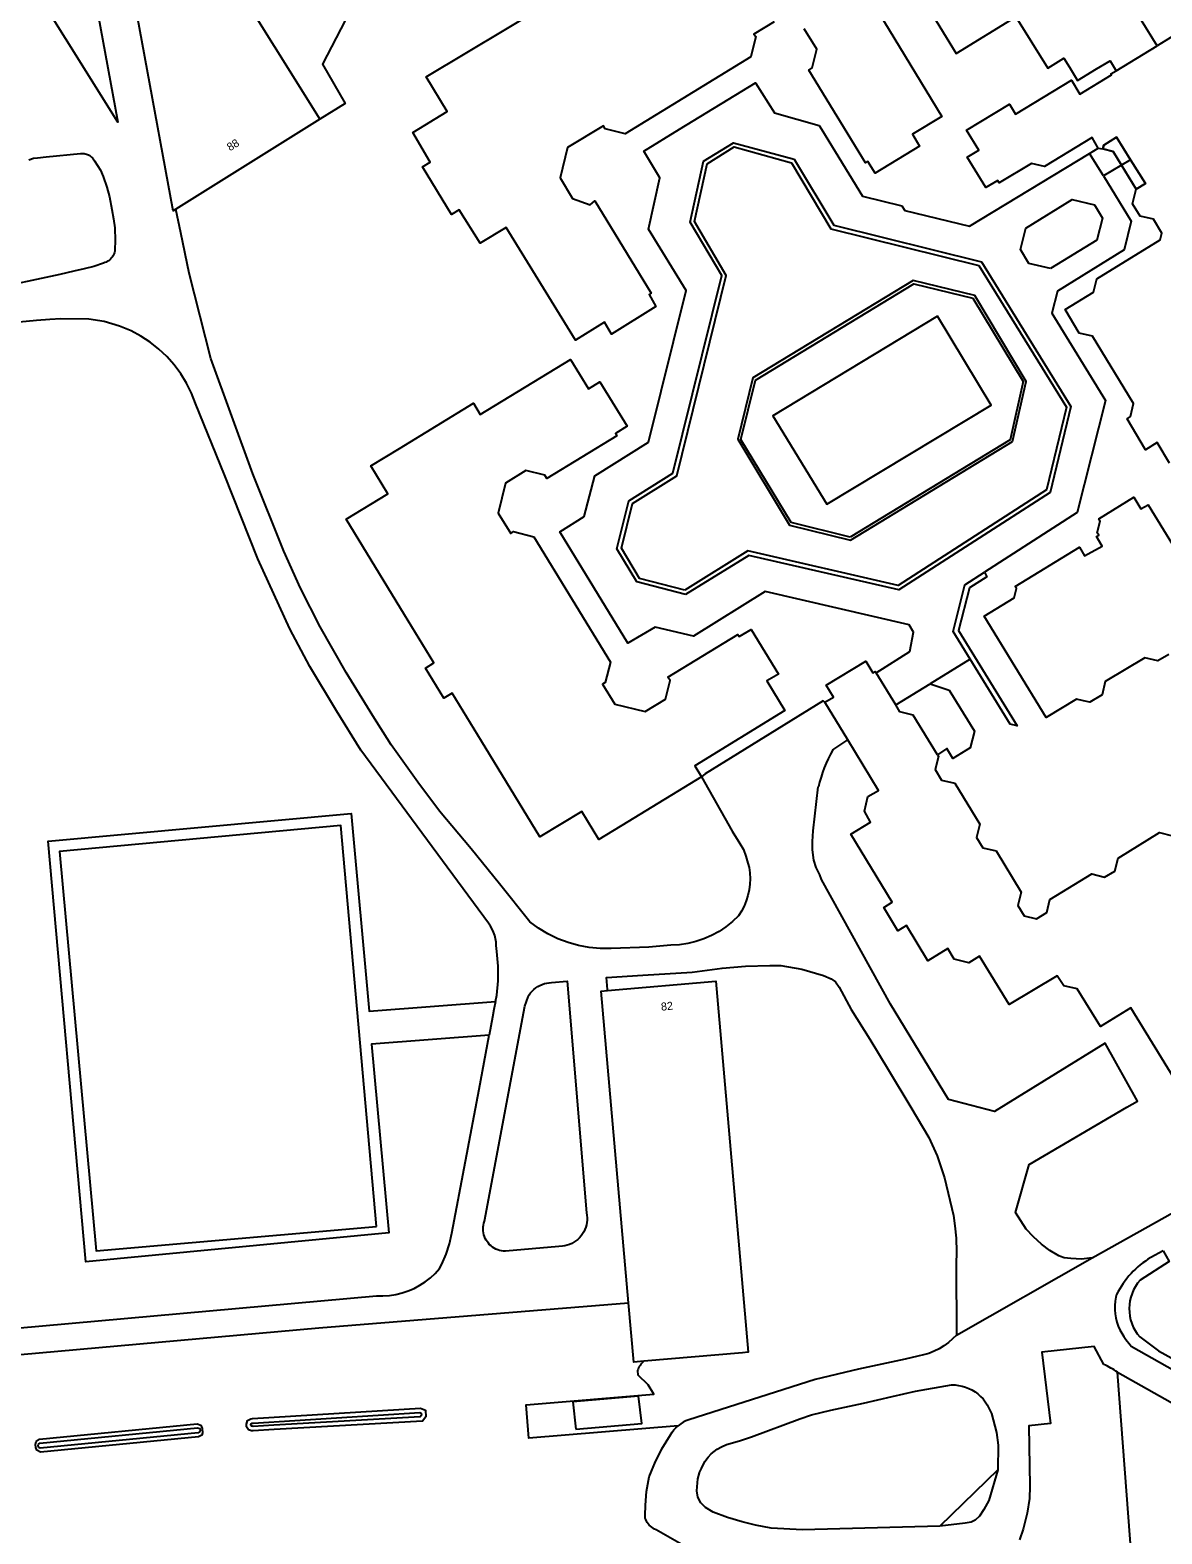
# Model space of a CAD drawing. Extents: x 158132 to 159658, y 385257 to 387209.
# Drawn here: x 158558.9 to 158700.3, y 386574.5 to 386762.4 of the extents above; entities that cross this region are included whole.
import ezdxf

# ---------------------------------------------------------------- set-up
doc = ezdxf.new("R2010")
doc.units = 0
for name, color, linetype in [('IMGEO_Berm_gesloten', 7, 'Continuous'), ('IMGEO_Gemengd_bos', 7, 'Continuous'), ('IMGEO_Groenvoorziening', 7, 'Continuous'), ('IMGEO_Pand', 7, 'Continuous'), ('IMGEO_Pand_nummerreeks', 7, 'Continuous'), ('IMGEO_Pand_overbouw', 7, 'Continuous'), ('IMGEO_Rijbaan_lokaal_gesloten', 7, 'Continuous'), ('IMGEO_Voetpad_open', 7, 'Continuous'), ('IMGEO_Waterloop', 7, 'Continuous')]:
    doc.layers.add(name, color=color, linetype=linetype)

msp = doc.modelspace()

# ---------------------------------------------------------------- linework, layer by layer
at = {"layer": 'IMGEO_Berm_gesloten'}
msp.add_lwpolyline([(158679.78, 386582.49), (158672.56, 386575.46)], dxfattribs=at)
at = {"layer": 'IMGEO_Gemengd_bos'}
msp.add_lwpolyline([(158699.27, 386534.87), (158694.75, 386594.73)], dxfattribs=at)
at = {"layer": 'IMGEO_Groenvoorziening'}
for points in [[(158607.66, 386590.22), (158608.28, 386589.96), (158608.33, 386589.15), (158607.91, 386588.6), (158589.36, 386587.55), (158586.73, 386587.38), (158586.53, 386587.4), (158586.16, 386587.49), (158585.92, 386587.89), (158585.89, 386588.23), (158586.02, 386588.66), (158586.44, 386588.88), (158586.67, 386588.91), (158607.66, 386590.22)], [(158580.19, 386588.08), (158580.38, 386587.66), (158580.41, 386587.15), (158580.32, 386586.83), (158579.9, 386586.62), (158560.18, 386584.71), (158559.7, 386584.96), (158559.57, 386585.28), (158559.53, 386585.67), (158559.61, 386586.05), (158560.02, 386586.36), (158579.74, 386588.27), (158580.19, 386588.08)]]:
    msp.add_lwpolyline(points, dxfattribs=at)
at = {"layer": 'IMGEO_Pand'}
for points in [[(158577.07, 386740.01), (158576.75, 386739.81), (158566.1, 386797.56)], [(158566.1, 386797.56), (158595.06, 386751.27)], [(158561.73, 386794.82), (158569.83, 386750.88), (158549.96, 386782.63)], [(158664.21, 386765.71), (158672.78, 386751.6), (158669.11, 386749.37), (158670.01, 386747.89), (158664.45, 386744.51), (158663.54, 386745.98), (158663.24, 386745.81), (158656.18, 386757.38), (158656.61, 386757.66), (158657.18, 386759.99), (158655.61, 386762.55)], [(158651.85, 386763.43), (158649.32, 386761.88), (158649.57, 386761.58), (158648.92, 386759.04), (158633.23, 386749.44), (158630.71, 386750.07), (158630.52, 386750.43), (158626.03, 386747.71), (158625.08, 386743.94), (158626.64, 386741.36), (158628.85, 386740.57), (158629.43, 386741.05), (158636.49, 386729.51), (158636.21, 386729.35), (158637.05, 386727.87), (158631.51, 386724.42), (158630.66, 386725.89), (158627, 386723.66), (158618.34, 386737.73), (158615.12, 386735.75), (158612.47, 386739.95), (158611.51, 386739.36), (158607.9, 386745.29), (158608.87, 386745.89), (158606.68, 386749.58), (158610.97, 386752.22), (158608.37, 386756.55), (158623.38, 386765.55)], [(158702.39, 386762.08), (158699.69, 386760.43)], [(158694.59, 386757.31), (158699.69, 386760.43)], [(158692.33, 386747.64), (158691.58, 386748.99), (158685.63, 386745.36), (158683.98, 386745.73), (158679.96, 386743.3), (158679.78, 386743.58), (158678.28, 386742.71), (158675.96, 386746.52), (158677.41, 386747.38), (158675.87, 386749.87), (158681.23, 386753.15), (158681.98, 386751.89), (158688.98, 386756.15), (158690.02, 386754.39), (158693.99, 386756.81), (158693.93, 386756.91), (158694.59, 386757.31)], [(158595.06, 386751.27), (158577.07, 386740.01)], [(158692.91, 386747.55), (158693.02, 386748.02), (158694.63, 386749.01), (158696.37, 386746.2)], [(158692.33, 386747.64), (158692.91, 386747.55)], [(158696.37, 386746.2), (158698.23, 386743.21), (158697.08, 386742.5)], [(158701.25, 386708.28), (158699.7, 386710.86), (158698.26, 386709.96), (158695.94, 386713.82), (158696.36, 386714.1), (158696.76, 386715.75), (158691.62, 386724.16), (158689.95, 386724.53), (158688.19, 386727.49), (158691.74, 386729.66), (158692.16, 386731.3), (158700.08, 386736.17), (158700.3, 386737), (158699.23, 386738.79), (158697.58, 386739.16), (158696.63, 386740.7), (158697.08, 386742.5)], [(158642.77, 386669.11), (158633.54, 386663.48), (158629.93, 386661.27), (158627.79, 386664.77), (158622.54, 386661.58), (158615.28, 386673.55), (158611.61, 386679.54), (158610.56, 386678.94), (158608.29, 386682.69), (158609.3, 386683.34), (158605.65, 386689.32), (158598.35, 386701.27), (158603.57, 386704.46), (158601.43, 386707.96), (158605.03, 386710.13), (158614.29, 386715.77), (158615.12, 386714.37), (158626.41, 386721.25), (158628.65, 386717.56), (158630.07, 386718.46), (158633.48, 386712.9), (158632.02, 386711.97), (158632.17, 386711.7), (158623.43, 386706.36), (158623.18, 386706.77), (158620.82, 386707.35), (158618.25, 386705.79), (158617.36, 386702.03), (158618.92, 386699.48), (158619.26, 386699.74), (158621.8, 386699.08), (158631.39, 386683.42), (158630.74, 386680.88), (158630.4, 386680.66), (158631.93, 386678.16), (158635.74, 386677.25), (158638.27, 386678.78), (158638.85, 386681.13), (158638.56, 386681.56), (158647.29, 386686.88), (158647.48, 386686.61), (158648.96, 386687.51), (158652.38, 386681.93), (158650.91, 386681.08), (158653.19, 386677.37), (158641.91, 386670.48), (158642.77, 386669.11)], [(158701.17, 386684.37), (158699.8, 386683.58), (158698.15, 386683.98), (158693.22, 386681), (158692.82, 386679.35), (158691.28, 386678.41), (158690.51, 386678.59), (158689.63, 386678.8), (158685.83, 386676.5), (158678.07, 386689.16), (158681.82, 386691.44), (158682.11, 386692.62), (158681.95, 386692.88), (158689.99, 386697.78), (158690.61, 386696.72), (158692.84, 386697.92), (158692.1, 386699.13), (158692.4, 386699.28), (158692.22, 386699.58), (158692.56, 386701.04), (158692.41, 386701.31), (158696.78, 386704.03), (158697.67, 386702.56), (158698.58, 386703.06), (158701.6, 386698.13)], [(158658.16, 386678.42), (158659.24, 386679.05), (158658.32, 386680.54), (158663.3, 386683.55), (158664.19, 386682.08), (158664.48, 386682.25), (158664.57, 386682.1)], [(158667.04, 386678.07), (158664.57, 386682.1)], [(158661.04, 386673.7), (158658.16, 386678.42)], [(158672.24, 386671.86), (158669.23, 386676.79), (158667.56, 386677.22), (158667.04, 386678.07)], [(158711.46, 386640.32), (158715.84, 386633.16), (158704.85, 386626.45), (158696.4, 386640.22), (158692.6, 386637.91), (158689.71, 386642.62), (158688.04, 386642.98), (158687.21, 386644.23), (158681.2, 386640.63), (158677.49, 386646.69), (158676.16, 386645.86), (158674.35, 386646.32), (158673.56, 386647.64), (158671.05, 386646.11), (158668.36, 386650.5), (158667.29, 386649.86), (158665.53, 386652.75), (158666.58, 386653.45), (158661.41, 386661.95), (158663.9, 386663.45), (158663.11, 386664.82), (158663.55, 386666.62), (158664.88, 386667.4), (158661.04, 386673.7)], [(158672.24, 386671.86), (158672.38, 386671.64), (158671.96, 386670.03), (158672.76, 386668.68), (158674.41, 386668.3), (158677.53, 386663.17), (158677.12, 386661.51), (158677.9, 386660.23), (158679.58, 386659.83), (158682.71, 386654.7), (158682.3, 386653), (158683.1, 386651.73), (158684.61, 386651.35), (158685.91, 386652.16), (158686.29, 386653.75), (158691.54, 386656.96), (158693.14, 386656.54), (158694.43, 386657.32), (158694.81, 386658.95), (158699.98, 386662.13), (158701.63, 386661.73)], [(158631.02, 386642.4), (158644.57, 386643.58), (158648.61, 386597.21), (158647.89, 386597.14), (158635.57, 386596.07)], [(158633.64, 386603.39), (158630.24, 386642.33), (158631.02, 386642.4)], [(158635.57, 386596.07), (158634.29, 386595.96), (158633.64, 386603.39)], [(158627.04, 386587.57), (158635.32, 386588.29), (158634.89, 386591.71), (158626.7, 386591), (158627.04, 386587.57)]]:
    msp.add_lwpolyline(points, dxfattribs=at)
at = {"layer": 'IMGEO_Pand_overbouw'}
msp.add_lwpolyline([(158697.08, 386742.5), (158698.23, 386743.21), (158696.37, 386746.2), (158694.63, 386749.01), (158693.02, 386748.02), (158692.91, 386747.55), (158694.2, 386747.24), (158695.24, 386745.53)], close=True, dxfattribs=at)
at = {"layer": 'IMGEO_Rijbaan_lokaal_gesloten'}
for points in [[(158664.57, 386682.1), (158668.79, 386684.76), (158669.25, 386687.15), (158668.73, 386688.1), (158650.72, 386692.24), (158641.77, 386686.65), (158636.96, 386687.8), (158633.54, 386685.78), (158625.05, 386699.69), (158628.1, 386701.6), (158629.43, 386706.68), (158636.12, 386710.91), (158640.83, 386729.85), (158636.12, 386737.52), (158637.54, 386743.94), (158635.54, 386747.27), (158640.02, 386750), (158649.51, 386755.79), (158651.9, 386752.05), (158657.46, 386750.46), (158657.74, 386750), (158662.9, 386741.64), (158667.79, 386740.44), (158668.19, 386739.86), (158676.25, 386737.91), (158691.26, 386746.99)], [(158558.7, 386746.2), (158559.3, 386746.38), (158559.77, 386746.42), (158560.87, 386746.55), (158565.15, 386746.98), (158565.3, 386746.99), (158565.45, 386746.99), (158565.6, 386746.98), (158565.75, 386746.95), (158565.9, 386746.91), (158566.04, 386746.86), (158566.18, 386746.79), (158566.31, 386746.72), (158566.43, 386746.63), (158566.55, 386746.53), (158566.66, 386746.42), (158566.75, 386746.3), (158566.84, 386746.18), (158566.92, 386746.05), (158567.65, 386744.88), (158568.01, 386744.1), (158568.47, 386742.78), (158568.79, 386741.58), (158569.08, 386739.98), (158569.3, 386738.8), (158569.46, 386737.67), (158569.5, 386736.09), (158569.46, 386734.94), (158569.44, 386734.78), (158569.4, 386734.62), (158569.35, 386734.46), (158569.28, 386734.31), (158569.2, 386734.16), (158569.11, 386734.02), (158569.01, 386733.89), (158568.9, 386733.77), (158568.77, 386733.66), (158568.64, 386733.56), (158568.5, 386733.48), (158568.36, 386733.4), (158568.2, 386733.34), (158568.04, 386733.29), (158566.83, 386732.86), (158565.6, 386732.58), (158564.33, 386732.27), (158562.57, 386731.84), (158553.57, 386729.96)], [(158640.75, 386691.89), (158634.67, 386693.47), (158632.18, 386697.6), (158633.69, 386703.57), (158639.2, 386707.04), (158645.3, 386731.72), (158641.35, 386738.39), (158643.02, 386746.03), (158646.77, 386748.32), (158654.36, 386746.25), (158659.31, 386738), (158677.75, 386733.43), (158688.92, 386715.36), (158686.33, 386704.6), (158667.43, 386692.45), (158648.66, 386696.74), (158640.75, 386691.89)], [(158692.98, 386744.18), (158691.26, 386746.99)], [(158692.98, 386744.18), (158696.44, 386738.54), (158695.58, 386734.94), (158687.24, 386729.78), (158686.52, 386727.03), (158693.26, 386716.13), (158689.69, 386702.1), (158678.12, 386694.66)], [(158686.37, 386732.62), (158683.65, 386733.24), (158682.64, 386734.96), (158683.31, 386737.64), (158689.1, 386741.23), (158691.89, 386740.57), (158692.88, 386738.88), (158692.17, 386736.16), (158686.37, 386732.62)], [(158642.77, 386669.11), (158646.6, 386662.29), (158647.57, 386660.77), (158647.99, 386660.03), (158648.31, 386659.17), (158648.57, 386658.32), (158648.7, 386657.78), (158648.79, 386657.08), (158648.83, 386656.37), (158648.8, 386655.67), (158648.71, 386654.97), (158648.57, 386654.28), (158648.36, 386653.6), (158648.1, 386652.95), (158647.78, 386652.32), (158647.4, 386651.72), (158646.64, 386651), (158645.82, 386650.34), (158644.95, 386649.76), (158644.02, 386649.26), (158643.06, 386648.84), (158642.06, 386648.51), (158641.04, 386648.27), (158640, 386648.12), (158638.95, 386648.06), (158636.19, 386647.8), (158631.47, 386647.65), (158630.1, 386647.64), (158628.74, 386647.76), (158627.4, 386648.01), (158626.08, 386648.38), (158624.8, 386648.86), (158623.58, 386649.46), (158622.41, 386650.17), (158621.31, 386650.99), (158617.51, 386655.71), (158613.99, 386660.11), (158610.03, 386664.81), (158607.32, 386668.41), (158603.99, 386673.11), (158601.68, 386676.71), (158598.35, 386682.13), (158595.11, 386687.85), (158592.67, 386692.66), (158590.55, 386697.3), (158586.7, 386706.94), (158581.45, 386721.35), (158578.72, 386732.03), (158577.68, 386737.05), (158577.07, 386740.01)], [(158617.02, 386641.04), (158617.17, 386641.8), (158617.36, 386643.61), (158617.36, 386645.44), (158617.2, 386647.25), (158617.12, 386648.02), (158617.09, 386648.45), (158617.02, 386648.87), (158616.92, 386649.28), (158616.78, 386649.68), (158616.61, 386650.07), (158616.4, 386650.44), (158616.16, 386650.79), (158600.2, 386672.42), (158597.15, 386677.36), (158593.81, 386682.89), (158591.3, 386687.6), (158587.34, 386696.35), (158583.16, 386706.83), (158579.54, 386715.75), (158579.03, 386717.03), (158578.41, 386718.27), (158577.68, 386719.45), (158576.86, 386720.55), (158575.94, 386721.59), (158574.93, 386722.54), (158573.85, 386723.4), (158572.7, 386724.16), (158571.48, 386724.82), (158570.03, 386725.41), (158568.14, 386725.97), (158566.22, 386726.27), (158562.72, 386726.31), (158561.33, 386726.23), (158559.68, 386726.12), (158539.53, 386724.21)], [(158676.35, 386683.79), (158674.22, 386687.26), (158675.65, 386693.08), (158678.12, 386694.66)], [(158676.35, 386683.79), (158671.34, 386680.72)], [(158667.04, 386678.07), (158671.34, 386680.72)], [(158658.16, 386678.42), (158657.98, 386678.59), (158643.21, 386669.45), (158642.77, 386669.11)], [(158659.16, 386672.48), (158661.04, 386673.7)], [(158691.56, 386608.98), (158690.23, 386608.83), (158688.92, 386608.91), (158688.06, 386609.01), (158687.62, 386609.15), (158687.4, 386609.23), (158686.29, 386609.93), (158685.23, 386610.72), (158684.25, 386611.6), (158683.35, 386612.56), (158681.99, 386614.66), (158683.71, 386620.66), (158695.93, 386627.82), (158697.24, 386628.59), (158693.2, 386635.81), (158679.37, 386627.26), (158673.64, 386628.79), (158666.38, 386640.69), (158657.75, 386656.27), (158657.53, 386656.86), (158657.07, 386657.76), (158656.79, 386658.7), (158656.63, 386659.96), (158656.62, 386661.03), (158656.71, 386662.34), (158657.36, 386667.83)], [(158631.02, 386642.4), (158631.01, 386642.53), (158630.91, 386644.02), (158635.44, 386644.3), (158641.59, 386644.69), (158645.35, 386645.2), (158648.28, 386645.43), (158651.31, 386645.51), (158652.68, 386645.52), (158655.3, 386645.08), (158658.02, 386644.26), (158658.97, 386643.87), (158659.51, 386643.47), (158659.96, 386642.81), (158661.45, 386640.02), (158663.8, 386636.33), (158666.09, 386632.54), (158668.94, 386627.84), (158671.15, 386624.04), (158672.19, 386621.74), (158673.14, 386619.01), (158674.27, 386614.3), (158674.43, 386613.01), (158674.58, 386611.46), (158674.62, 386609.75), (158674.59, 386608.22), (158674.62, 386599.33)], [(158621.09, 386641.6), (158621.24, 386641.86), (158621.41, 386642.1), (158621.61, 386642.33), (158621.83, 386642.54), (158622.06, 386642.73), (158622.31, 386642.9), (158622.58, 386643.04), (158622.85, 386643.16), (158623.14, 386643.26), (158623.43, 386643.32), (158623.73, 386643.36), (158624.03, 386643.38), (158625.98, 386643.57), (158628.4, 386614.61), (158628.45, 386614.31), (158628.47, 386614.01), (158628.47, 386613.7), (158628.44, 386613.4), (158628.38, 386613.1), (158628.3, 386612.81), (158628.19, 386612.52), (158628.06, 386612.25), (158627.9, 386611.99), (158627.72, 386611.74), (158627.52, 386611.51), (158627.3, 386611.3), (158627.07, 386611.11), (158626.82, 386610.94), (158626.55, 386610.79), (158626.27, 386610.67), (158625.98, 386610.57), (158625.69, 386610.49), (158625.39, 386610.45), (158624.94, 386610.4), (158618.25, 386609.82), (158618.01, 386609.83), (158617.77, 386609.86), (158617.53, 386609.92), (158617.3, 386609.99), (158617.08, 386610.09), (158616.86, 386610.2), (158616.66, 386610.33), (158616.47, 386610.48), (158616.29, 386610.64), (158616.13, 386610.82), (158615.98, 386611.02), (158615.85, 386611.22), (158615.74, 386611.43), (158615.65, 386611.66), (158615.57, 386611.89), (158615.52, 386612.13), (158615.49, 386612.37), (158615.48, 386612.61), (158615.49, 386612.85), (158615.52, 386613.09), (158615.57, 386613.33), (158615.64, 386613.56), (158620.7, 386640.42), (158621.09, 386641.6)], [(158617.02, 386641.04), (158616.82, 386640.01), (158616.64, 386639.06), (158616.22, 386636.81)], [(158525.58, 386597.37), (158602.14, 386604.25), (158602.95, 386604.24), (158603.76, 386604.29), (158604.56, 386604.42), (158605.35, 386604.61), (158606.11, 386604.86), (158606.86, 386605.18), (158607.57, 386605.57), (158608.25, 386606.01), (158608.89, 386606.5), (158609.48, 386607.05), (158610.03, 386607.65), (158610.3, 386608.21), (158610.84, 386609.46), (158611.26, 386610.76), (158611.56, 386612.09), (158613.29, 386621.07), (158614.98, 386630.06), (158616.22, 386636.81)], [(158691.56, 386608.98), (158720.52, 386625.21)], [(158700.45, 386609.88), (158698.89, 386609.02)], [(158674.62, 386599.33), (158691.56, 386608.98)], [(158694.63, 386604.42), (158694.54, 386604.09), (158694.45, 386603.57), (158694.4, 386603.05), (158694.4, 386602.52), (158694.44, 386602), (158694.52, 386601.48), (158694.65, 386600.97), (158694.83, 386600.47), (158695.04, 386600), (158695.27, 386599.57), (158695.53, 386599.17), (158695.8, 386598.79), (158696.31, 386598.13), (158696.44, 386597.98), (158705.47, 386592.86)], [(158554.82, 386596.68), (158594.96, 386600.25), (158633.64, 386603.39)], [(158674.62, 386599.33), (158674.14, 386598.87), (158673.61, 386598.41), (158673.05, 386598), (158672.45, 386597.63), (158671.82, 386597.32), (158671.17, 386597.06), (158670.5, 386596.87), (158669.81, 386596.73), (158668.21, 386596.35), (158662.4, 386595.08), (158656.97, 386593.78), (158641.16, 386588.77), (158640.81, 386588.62), (158640.48, 386588.45), (158640.16, 386588.25), (158639.85, 386588.02)], [(158693.04, 386595.68), (158691.82, 386597.92), (158685.29, 386597.2), (158686.37, 386588.28), (158683.66, 386588.02), (158683.81, 386580.47), (158683.75, 386578.93), (158683.45, 386577.09), (158682.94, 386575.1), (158682.48, 386573.78)], [(158694.75, 386594.73), (158710.5, 386585.82)], [(158672.56, 386575.46), (158655.4, 386575.02), (158651.48, 386575.2), (158649.5, 386575.6), (158647.83, 386576.02), (158646.03, 386576.55), (158644.24, 386577.2), (158643.25, 386577.79), (158642.66, 386578.38), (158642.31, 386579.11), (158642.17, 386579.88), (158642.32, 386581.4), (158642.51, 386582.14), (158642.53, 386582.19), (158642.78, 386582.67), (158643.18, 386583.53), (158643.6, 386584.11), (158643.98, 386584.49), (158644.7, 386585.07), (158645.27, 386585.37), (158645.9, 386585.66), (158647.5, 386586.15), (158648.99, 386586.62), (158655.04, 386588.9), (158656.52, 386589.36), (158658.92, 386589.95), (158662.99, 386590.84), (158666.59, 386591.69), (158669.49, 386592.33), (158673.99, 386593.12), (158674.44, 386593.11), (158674.88, 386593.06), (158675.32, 386592.98), (158675.74, 386592.85), (158676.16, 386592.68), (158676.56, 386592.49), (158676.94, 386592.25), (158677.3, 386591.99), (158677.64, 386591.69), (158677.94, 386591.37), (158678.22, 386591.02), (158678.47, 386590.65), (158678.98, 386589.54), (158679.61, 386587.16), (158679.84, 386585.61), (158679.78, 386582.49)], [(158640.88, 386572.86), (158637.09, 386575.02), (158636.9, 386575.1), (158636.72, 386575.21), (158636.55, 386575.33), (158636.39, 386575.46), (158636.24, 386575.6), (158636.11, 386575.76), (158635.98, 386575.93), (158635.88, 386576.11), (158635.79, 386576.3), (158635.71, 386576.49), (158635.71, 386576.8), (158635.75, 386578.11), (158635.89, 386579.81), (158636.22, 386581.63), (158636.51, 386582.34), (158636.91, 386583.34), (158637.81, 386585.15), (158638.87, 386586.88), (158639.08, 386587.2), (158639.31, 386587.49), (158639.57, 386587.77), (158639.85, 386588.02)], [(158679.78, 386582.49), (158678.68, 386578.69), (158678.06, 386577.56), (158677.52, 386576.73), (158676.94, 386576.23), (158676.44, 386575.97), (158675.69, 386575.84), (158672.56, 386575.46)]]:
    msp.add_lwpolyline(points, dxfattribs=at)
for centre, radius, start, end in [((158675.81, 386663.36), 18.98, 151.2905, 166.3752), ((158704.83, 386599.26), 11.43, 121.3039, 153.1202), ((158687.11, 386583.07), 13.93, 56.7599, 64.8241)]:
    msp.add_arc(centre, radius, start, end, dxfattribs=at)
at = {"layer": 'IMGEO_Voetpad_open'}
for points in [[(158699.63, 386765.83), (158696.85, 386764.13), (158689.31, 386776.58), (158680.83, 386790.6), (158671.29, 386784.84), (158665.56, 386794.25), (158664.26, 386793.49), (158673.99, 386777.44), (158676.6, 386773.03), (158669.14, 386768.44), (158674.59, 386759.45), (158682.06, 386764.04), (158686.02, 386757.64), (158688.05, 386758.9), (158688.75, 386757.74), (158689.74, 386756.09), (158692.14, 386757.54), (158693.83, 386758.56), (158694.59, 386757.31)], [(158699.69, 386760.43), (158697.73, 386763.6), (158700.14, 386764.98), (158699.63, 386765.83)], [(158598.81, 386764.72), (158595.4, 386758.15), (158598.25, 386753.23), (158595.06, 386751.27)], [(158640.69, 386692.43), (158635.01, 386693.89), (158632.75, 386697.67), (158634.14, 386703.26), (158639.68, 386706.71), (158645.85, 386731.73), (158641.87, 386738.48), (158643.49, 386745.7), (158646.85, 386747.8), (158654.02, 386745.81), (158658.93, 386737.58), (158677.41, 386732.96), (158688.36, 386715.29), (158685.87, 386704.94), (158667.32, 386693.01), (158648.57, 386697.33), (158640.69, 386692.43)], [(158691.26, 386746.99), (158692.33, 386747.64)], [(158695.24, 386745.53), (158694.2, 386747.24), (158692.91, 386747.55)], [(158695.24, 386745.53), (158692.98, 386744.18)], [(158696.37, 386746.2), (158695.24, 386745.53)], [(158697.08, 386742.5), (158695.24, 386745.53)], [(158681.64, 386710.97), (158683.35, 386718.5), (158676.9, 386729.22), (158669.2, 386731.09), (158649.18, 386718.93), (158647.3, 386711.29), (158653.75, 386700.55), (158661.39, 386698.66), (158681.64, 386710.97)], [(158661.33, 386699.05), (158653.98, 386700.85), (158647.67, 386711.24), (158649.49, 386718.67), (158669.29, 386730.7), (158676.65, 386728.9), (158682.97, 386718.47), (158681.34, 386711.2), (158661.33, 386699.05)], [(158672.27, 386726.65), (158651.69, 386714.2), (158658.43, 386703.15), (158678.95, 386715.55), (158672.27, 386726.65)], [(158678.12, 386694.66), (158678.41, 386694.1), (158676.26, 386692.69), (158674.89, 386687.39), (158682.21, 386675.47), (158681.35, 386675.68), (158676.35, 386683.79)], [(158671.34, 386680.72), (158673.71, 386679.93), (158676.86, 386674.8), (158676.35, 386672.7), (158674.17, 386671.39), (158673.43, 386672.64), (158672.24, 386671.86)], [(158616.22, 386636.81), (158601.51, 386635.71), (158603.68, 386612.1), (158565.82, 386608.5), (158561.13, 386661.06), (158598.98, 386664.51), (158601.25, 386639.8), (158617.02, 386641.04)], [(158602.14, 386612.9), (158597.69, 386663), (158562.53, 386659.76), (158567.14, 386609.89), (158602.14, 386612.9)], [(158700.45, 386609.88), (158701.19, 386608.53), (158697.58, 386606.21)], [(158697.52, 386599.12), (158699.85, 386597.38), (158707.18, 386593.32)], [(158639.85, 386588.02), (158621.18, 386586.47), (158620.84, 386590.63), (158636.81, 386591.96), (158636.09, 386593.13), (158634.85, 386594.34), (158634.79, 386594.91)]]:
    msp.add_lwpolyline(points, dxfattribs=at)
for centre, radius, start, end in [((158701.58, 386602.63), 5.37, 138.1951, 220.9324), ((158636.97, 386594.28), 2.28, 128.0684, 163.7552)]:
    msp.add_arc(centre, radius, start, end, dxfattribs=at)
at = {"layer": 'IMGEO_Waterloop'}
for points in [[(158586.73, 386587.94), (158586.62, 386587.95), (158586.52, 386587.97), (158586.46, 386588.07), (158586.45, 386588.18), (158586.48, 386588.27), (158586.61, 386588.34), (158586.72, 386588.35), (158607.57, 386589.66), (158607.74, 386589.58), (158607.76, 386589.32), (158607.62, 386589.14), (158589.32, 386588.11), (158586.73, 386587.94)], [(158560.13, 386585.23), (158560.04, 386585.24), (158559.91, 386585.35), (158559.88, 386585.56), (158559.93, 386585.73), (158560.08, 386585.83), (158579.79, 386587.74), (158580.08, 386587.67), (158580.13, 386587.43), (158580.03, 386587.25), (158579.85, 386587.15), (158560.13, 386585.23)]]:
    msp.add_lwpolyline(points, dxfattribs=at)

# ---------------------------------------------------------------- texts
at = {"layer": 'IMGEO_Pand_nummerreeks'}
for s, rotation, p in [('88', 31.5241, (158583.84, 386747.24)), ('82', 5.6666, (158637.75, 386639.87))]:
    msp.add_text(s, height=1, rotation=rotation, dxfattribs=at).set_placement(p)

doc.saveas('drawing.dxf')
